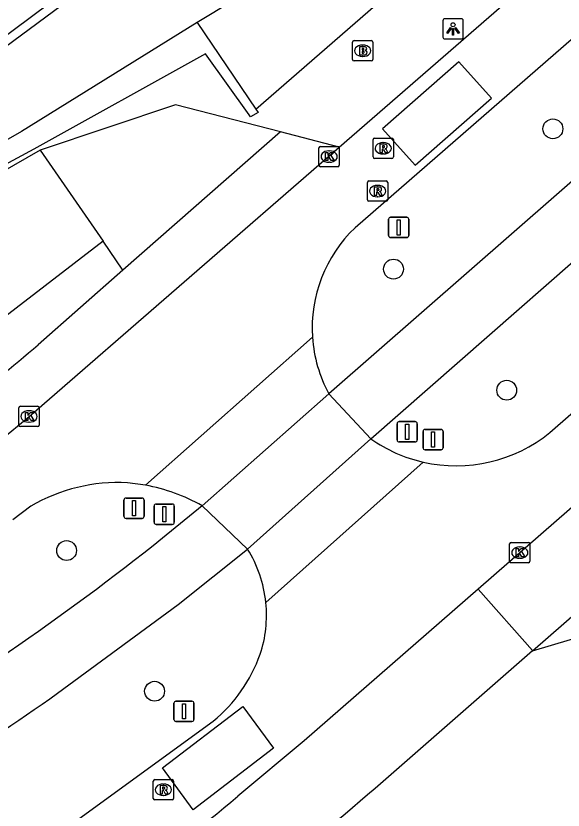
# Model space of a CAD drawing. Extents: x 155275 to 156263, y 382654 to 383635.
# Drawn here: x 155920.29 to 155947.26, y 383211.56 to 383250.68 of the extents above; entities that cross this region are included whole.
import ezdxf

# ---------------------------------------------------------------- set-up
doc = ezdxf.new("R2010")
doc.units = 0
for name, color, linetype in [('IMGEO_Boom', 7, 'Continuous'), ('IMGEO_Brandkraan', 7, 'Continuous'), ('IMGEO_Fietspad_gesloten', 7, 'Continuous'), ('IMGEO_Groenvoorziening', 7, 'Continuous'), ('IMGEO_Kademuur', 7, 'Continuous'), ('IMGEO_Kolk', 7, 'Continuous'), ('IMGEO_Lichtpunt', 7, 'Continuous'), ('IMGEO_Muur', 7, 'Continuous'), ('IMGEO_Rijbaan_lokaal_gesloten', 7, 'Continuous'), ('IMGEO_Rijbaan_lokaal_open', 7, 'Continuous'), ('IMGEO_Rioolput', 7, 'Continuous'), ('IMGEO_Verkeersbordpaal', 7, 'Continuous'), ('IMGEO_Voetpad_open', 7, 'Continuous')]:
    doc.layers.add(name, color=color, linetype=linetype)

msp = doc.modelspace()

# ---------------------------------------------------------------- linework, layer by layer
at = {"layer": 'IMGEO_Boom'}
for centre in [(155946.753, 383245.121), (155938.899, 383238.21), (155944.478, 383232.245), (155922.788, 383224.347), (155927.124, 383217.417)]:
    msp.add_circle(centre, 0.489, dxfattribs=at)
at = {"layer": 'IMGEO_Brandkraan'}
for p, q in [((155936.877, 383248.541), (155936.877, 383249.393)), ((155936.952, 383249.467), (155937.804, 383249.467)), ((155937.878, 383249.393), (155937.878, 383248.541)), ((155937.365, 383249.247), (155937.39, 383249.247)), ((155937.388, 383248.687), (155937.363, 383248.687)), ((155937.804, 383248.467), (155936.952, 383248.467))]:
    msp.add_line(p, q, dxfattribs=at)
for points in [[(155936.877, 383248.541), (155936.877, 383249.393)], [(155936.952, 383249.467), (155937.804, 383249.467)], [(155937.878, 383249.393), (155937.878, 383248.541)], [(155937.225, 383249.167), (155937.225, 383248.767), (155937.438, 383248.767)], [(155937.456, 383249.167), (155937.225, 383249.167)], [(155937.404, 383249.086), (155937.35, 383249.086), (155937.35, 383249.01)], [(155937.35, 383249.01), (155937.403, 383249.01)], [(155937.412, 383248.934), (155937.35, 383248.934), (155937.35, 383248.853)], [(155937.35, 383248.853), (155937.412, 383248.853)], [(155937.804, 383248.467), (155936.952, 383248.467)]]:
    msp.add_lwpolyline(points, dxfattribs=at)
for centre, radius, start, end in [((155936.954, 383249.391), 0.0765, 91.552, 178.448), ((155936.954, 383249.391), 0.0765, 91.552, 178.448), ((155937.802, 383249.391), 0.0765, 1.552, 88.448), ((155937.802, 383249.391), 0.0765, 1.552, 88.448), ((155937.405, 383249.048), 0.0379, 267.8285, 90.9355), ((155937.413, 383248.893), 0.0404, 269.8759, 90.5077), ((155937.46, 383249.022), 0.145, 59.4692, 91.5367), ((155937.485, 383249.069), 0.0922, 285.5137, 58.1501), ((155937.49, 383248.877), 0.105, 301.3115, 78.989), ((155936.954, 383248.543), 0.0765, 181.552, 268.448), ((155936.954, 383248.543), 0.0765, 181.552, 268.448), ((155937.444, 383249.018), 0.251, 268.6676, 293.5347), ((155937.802, 383248.543), 0.0765, 271.552, 358.448), ((155937.802, 383248.543), 0.0765, 271.552, 358.448)]:
    msp.add_arc(centre, radius, start, end, dxfattribs=at)
for centre, major_axis, ratio, start_param, end_param in [((155937.364, 383248.967), (-0.387, 0.002), 0.722429, 4.712389, 7.853982), ((155937.389, 383248.967), (-0.39, 0.002), 0.717154, 1.570796, 4.712389)]:
    msp.add_ellipse(centre, major_axis=major_axis, ratio=ratio, start_param=start_param, end_param=end_param, dxfattribs=at)
at = {"layer": 'IMGEO_Fietspad_gesloten'}
for points in [[(156057.458, 383338.499), (156051.579, 383333.37), (155951.621, 383245.97), (155935.716, 383232.066)], [(155937.788, 383229.844), (155953.598, 383243.702), (155982.947, 383269.426), (156053.682, 383331.24), (156059.369, 383336.222)], [(155935.716, 383232.066), (155937.788, 383229.844)], [(155929.462, 383226.555), (155927.509, 383224.965)], [(155931.706, 383224.422), (155929.462, 383226.555)], [(155922.337, 383217.318), (155928.294, 383221.696), (155931.706, 383224.422)]]:
    msp.add_lwpolyline(points, dxfattribs=at)
for centre, radius, start, end in [((155848.176, 383324.271), 127.103, 300.1495, 308.62047), ((155868.783, 383292.073), 91.958, 296.3586, 305.61789)]:
    msp.add_arc(centre, radius, start, end, dxfattribs=at)
at = {"layer": 'IMGEO_Groenvoorziening'}
for points in [[(155946.889, 383269.233), (155950.939, 383263.464), (155941.394, 383257.701), (155929.231, 383250.358)], [(155945.756, 383219.407), (155961.497, 383224.109), (155963.804, 383224.733)]]:
    msp.add_lwpolyline(points, dxfattribs=at)
at = {"layer": 'IMGEO_Kademuur'}
for points in [[(155946.959, 383269.972), (155914.32, 383245.633), (155904.807, 383238.62), (155906.098, 383236.692)], [(155906.446, 383236.892), (155905.352, 383238.525), (155914.558, 383245.312), (155946.889, 383269.233)], [(155929.231, 383250.358), (155920.567, 383244.993), (155906.446, 383236.892)], [(155929.231, 383250.358), (155932.115, 383246.096)], [(155932.115, 383246.096), (155932.235, 383245.919), (155931.858, 383245.708), (155931.785, 383245.809), (155929.636, 383248.81), (155921.167, 383244.115), (155901.713, 383233.633), (155898.176, 383231.639)]]:
    msp.add_lwpolyline(points, dxfattribs=at)
at = {"layer": 'IMGEO_Kolk'}
for p, q in [((155935.301, 383244.256), (155936.153, 383244.256)), ((155935.226, 383243.33), (155935.226, 383244.182)), ((155935.714, 383244.036), (155935.739, 383244.036)), ((155936.227, 383244.182), (155936.227, 383243.33)), ((155935.737, 383243.476), (155935.712, 383243.476)), ((155936.153, 383243.256), (155935.301, 383243.256)), ((155920.435, 383230.526), (155920.435, 383231.378)), ((155920.51, 383231.452), (155921.362, 383231.452)), ((155921.436, 383231.378), (155921.436, 383230.526)), ((155920.923, 383231.232), (155920.948, 383231.232)), ((155920.946, 383230.672), (155920.921, 383230.672)), ((155921.362, 383230.452), (155920.51, 383230.452)), ((155944.622, 383223.819), (155944.622, 383224.671)), ((155944.697, 383224.745), (155945.549, 383224.745)), ((155945.623, 383224.671), (155945.623, 383223.819)), ((155945.11, 383224.525), (155945.135, 383224.525)), ((155945.133, 383223.965), (155945.108, 383223.965)), ((155945.549, 383223.745), (155944.697, 383223.745))]:
    msp.add_line(p, q, dxfattribs=at)
for points in [[(155935.301, 383244.256), (155936.153, 383244.256)], [(155935.226, 383243.33), (155935.226, 383244.182)], [(155935.547, 383243.956), (155935.67, 383243.956), (155935.67, 383243.805), (155935.8, 383243.956), (155935.964, 383243.956), (155935.818, 383243.805), (155935.971, 383243.556), (155935.819, 383243.556), (155935.734, 383243.72), (155935.67, 383243.653), (155935.67, 383243.556), (155935.547, 383243.556), (155935.547, 383243.956)], [(155936.227, 383244.182), (155936.227, 383243.33)], [(155936.153, 383243.256), (155935.301, 383243.256)], [(155920.435, 383230.526), (155920.435, 383231.378)], [(155920.51, 383231.452), (155921.362, 383231.452)], [(155921.436, 383231.378), (155921.436, 383230.526)], [(155920.756, 383231.152), (155920.879, 383231.152), (155920.879, 383231.001), (155921.009, 383231.152), (155921.173, 383231.152), (155921.027, 383231.001), (155921.18, 383230.752), (155921.028, 383230.752), (155920.943, 383230.916), (155920.879, 383230.849), (155920.879, 383230.752), (155920.756, 383230.752), (155920.756, 383231.152)], [(155921.362, 383230.452), (155920.51, 383230.452)], [(155944.622, 383223.819), (155944.622, 383224.671)], [(155944.697, 383224.745), (155945.549, 383224.745)], [(155945.623, 383224.671), (155945.623, 383223.819)], [(155944.943, 383224.445), (155945.066, 383224.445), (155945.066, 383224.294), (155945.196, 383224.445), (155945.36, 383224.445), (155945.214, 383224.294), (155945.367, 383224.045), (155945.215, 383224.045), (155945.13, 383224.209), (155945.066, 383224.142), (155945.066, 383224.045), (155944.943, 383224.045), (155944.943, 383224.445)], [(155945.549, 383223.745), (155944.697, 383223.745)]]:
    msp.add_lwpolyline(points, dxfattribs=at)
for centre, start, end in [((155935.303, 383244.18), 91.552, 178.448), ((155935.303, 383244.18), 91.552, 178.448), ((155936.151, 383244.18), 1.552, 88.448), ((155936.151, 383244.18), 1.552, 88.448), ((155935.303, 383243.332), 181.552, 268.448), ((155935.303, 383243.332), 181.552, 268.448), ((155936.151, 383243.332), 271.552, 358.448), ((155936.151, 383243.332), 271.552, 358.448), ((155920.512, 383231.376), 91.552, 178.448), ((155920.512, 383231.376), 91.552, 178.448), ((155921.36, 383231.376), 1.552, 88.448), ((155921.36, 383231.376), 1.552, 88.448), ((155920.512, 383230.528), 181.552, 268.448), ((155920.512, 383230.528), 181.552, 268.448), ((155921.36, 383230.528), 271.552, 358.448), ((155921.36, 383230.528), 271.552, 358.448), ((155944.699, 383224.669), 91.552, 178.448), ((155944.699, 383224.669), 91.552, 178.448), ((155945.547, 383224.669), 1.552, 88.448), ((155945.547, 383224.669), 1.552, 88.448), ((155944.699, 383223.821), 181.552, 268.448), ((155944.699, 383223.821), 181.552, 268.448), ((155945.547, 383223.821), 271.552, 358.448), ((155945.547, 383223.821), 271.552, 358.448)]:
    msp.add_arc(centre, 0.0765, start, end, dxfattribs=at)
for centre, major_axis, ratio, start_param, end_param in [((155935.713, 383243.756), (-0.387, 0.002), 0.722429, 4.712389, 7.853982), ((155935.738, 383243.756), (-0.39, 0.002), 0.717154, 1.570796, 4.712389), ((155920.922, 383230.952), (-0.387, 0.002), 0.722429, 4.712389, 7.853982), ((155920.947, 383230.952), (-0.39, 0.002), 0.717154, 1.570796, 4.712389), ((155945.109, 383224.245), (-0.387, 0.002), 0.722429, 4.712389, 7.853982), ((155945.134, 383224.245), (-0.39, 0.002), 0.717154, 1.570796, 4.712389)]:
    msp.add_ellipse(centre, major_axis=major_axis, ratio=ratio, start_param=start_param, end_param=end_param, dxfattribs=at)
at = {"layer": 'IMGEO_Lichtpunt'}
for p, q in [((155942.238, 383250.543), (155941.43, 383250.543)), ((155942.238, 383250.543), (155941.43, 383250.543)), ((155941.336, 383250.448), (155941.336, 383249.641)), ((155941.336, 383250.448), (155941.336, 383249.641)), ((155942.332, 383249.641), (155942.332, 383250.448)), ((155942.332, 383249.641), (155942.332, 383250.448)), ((155941.43, 383249.547), (155942.238, 383249.547)), ((155941.43, 383249.547), (155942.238, 383249.547))]:
    msp.add_line(p, q, dxfattribs=at)
for points in [[(155941.71, 383250.112), (155941.749, 383250.084), (155941.561, 383249.822), (155941.523, 383249.849), (155941.71, 383250.112)], [(155941.922, 383250.084), (155941.96, 383250.111), (155942.147, 383249.849), (155942.108, 383249.821), (155941.922, 383250.084)], [(155941.812, 383250.064), (155941.859, 383250.064), (155941.859, 383249.742), (155941.812, 383249.742), (155941.812, 383250.064)]]:
    msp.add_lwpolyline(points, dxfattribs=at)
msp.add_circle((155941.835, 383250.246), 0.0994, dxfattribs=at)
for centre, start, end in [((155941.43, 383250.448), 90, 180), ((155941.43, 383250.448), 90, 180), ((155942.238, 383250.448), 0, 90), ((155942.238, 383250.448), 0, 90), ((155941.43, 383249.641), 180, 270), ((155941.43, 383249.641), 180, 270), ((155942.238, 383249.641), 270, 0), ((155942.238, 383249.641), 270, 360)]:
    msp.add_arc(centre, 0.0946, start, end, dxfattribs=at)
at = {"layer": 'IMGEO_Muur'}
for points in [[(155924.583, 383239.579), (155913.348, 383230.954), (155906.85, 383227.119)], [(155925.565, 383238.159), (155924.583, 383239.579)], [(155925.565, 383238.159), (155921.389, 383234.483)]]:
    msp.add_lwpolyline(points, dxfattribs=at)
msp.add_arc((155846.341, 383322.479), 115.652, 305.49948, 310.45936, dxfattribs=at)
at = {"layer": 'IMGEO_Rijbaan_lokaal_gesloten'}
for points in [[(156047.828, 383337.031), (156044.212, 383333.905), (156005.535, 383300.011), (155948.156, 383249.945), (155937.002, 383240.244)], [(155946.609, 383230.157), (156053.445, 383323.434), (156057.298, 383326.814)], [(156019.756, 383289.346), (156016.28, 383286.278), (156014.334, 383284.597), (155943.067, 383222.447)], [(155936.216, 383244.222), (155945.85, 383252.589), (155960.371, 383265.229), (155961.175, 383265.928), (155962.933, 383267.457)], [(155933.333, 383244.967), (155928.152, 383246.307), (155921.489, 383244.068)], [(155933.333, 383244.967), (155925.565, 383238.159)], [(155920.936, 383230.952), (155936.216, 383244.222)], [(155921.489, 383244.068), (155902.637, 383233.25)], [(155921.489, 383244.068), (155924.583, 383239.579)], [(155934.907, 383234.854), (155926.679, 383227.563)], [(155935.716, 383232.066), (155929.462, 383226.555)], [(155931.706, 383224.422), (155937.788, 383229.844)], [(155940.354, 383228.705), (155932.605, 383221.789)], [(155926.679, 383227.563), (155925.792, 383227.68)], [(155921.023, 383226.532), (155920.142, 383225.857)], [(155943.067, 383222.447), (155934.492, 383214.969), (155931.235, 383212.255)], [(155923.204, 383211.003), (155930.017, 383215.949)]]:
    msp.add_lwpolyline(points, dxfattribs=at)
for centre, radius, start, end in [((155941.703, 383235.315), 6.812, 133.6424, 183.8771), ((155941.688, 383235.31), 6.797, 183.8502, 208.5123), ((155869.613, 383291.549), 79.41, 296.16025, 310.263), ((155941.991, 383235.853), 7.333, 257.104, 309.0337), ((155942, 383235.873), 7.355, 235.062, 257.0669), ((155925.303, 383219.232), 8.462, 86.6874, 120.3822), ((155925.064, 383218.759), 8.951, 60.5725, 79.6069), ((155926.621, 383221.216), 6.011, 5.4715, 32.232), ((155926.636, 383221.148), 6.004, 341.4382, 6.1279), ((155925.308, 383221.713), 7.442, 309.248, 340.5718), ((155905.468, 383242.069), 39.405, 300.227, 310.8355)]:
    msp.add_arc(centre, radius, start, end, dxfattribs=at)
at = {"layer": 'IMGEO_Rijbaan_lokaal_open'}
for points in [[(155939.96, 383243.331), (155943.732, 383246.627), (155942.12, 383248.419), (155938.361, 383245.115), (155939.96, 383243.331)], [(155932.982, 383214.605), (155929.021, 383211.57), (155927.51, 383213.641), (155931.476, 383216.672), (155932.982, 383214.605)]]:
    msp.add_lwpolyline(points, dxfattribs=at)
at = {"layer": 'IMGEO_Rioolput'}
for p, q in [((155937.965, 383244.661), (155938.817, 383244.661)), ((155937.89, 383243.735), (155937.89, 383244.587)), ((155938.378, 383244.441), (155938.403, 383244.441)), ((155938.891, 383244.587), (155938.891, 383243.735)), ((155938.401, 383243.881), (155938.376, 383243.881)), ((155938.817, 383243.661), (155937.965, 383243.661)), ((155937.614, 383241.627), (155937.614, 383242.479)), ((155937.689, 383242.553), (155938.541, 383242.553)), ((155938.102, 383242.333), (155938.127, 383242.333)), ((155938.615, 383242.479), (155938.615, 383241.627)), ((155938.541, 383241.553), (155937.689, 383241.553)), ((155938.125, 383241.773), (155938.1, 383241.773)), ((155927.059, 383212.14), (155927.059, 383212.992)), ((155927.134, 383213.066), (155927.986, 383213.066)), ((155928.06, 383212.992), (155928.06, 383212.14)), ((155927.547, 383212.846), (155927.572, 383212.846)), ((155927.57, 383212.286), (155927.545, 383212.286)), ((155927.986, 383212.066), (155927.134, 383212.066))]:
    msp.add_line(p, q, dxfattribs=at)
for points in [[(155937.965, 383244.661), (155938.817, 383244.661)], [(155937.89, 383243.735), (155937.89, 383244.587)], [(155938.479, 383244.359), (155938.227, 383244.361), (155938.227, 383243.961)], [(155938.405, 383244.28), (155938.351, 383244.28), (155938.351, 383244.199)], [(155938.351, 383244.199), (155938.403, 383244.199)], [(155938.891, 383244.587), (155938.891, 383243.735)], [(155938.227, 383243.961), (155938.351, 383243.961), (155938.351, 383244.123), (155938.362, 383244.123)], [(155938.409, 383244.094), (155938.48, 383243.961), (155938.62, 383243.961), (155938.555, 383244.087)], [(155938.817, 383243.661), (155937.965, 383243.661)], [(155937.614, 383241.627), (155937.614, 383242.479)], [(155937.689, 383242.553), (155938.541, 383242.553)], [(155938.203, 383242.251), (155937.951, 383242.253), (155937.951, 383241.853)], [(155938.615, 383242.479), (155938.615, 383241.627)], [(155937.951, 383241.853), (155938.075, 383241.853), (155938.075, 383242.015), (155938.086, 383242.015)], [(155938.129, 383242.172), (155938.075, 383242.172), (155938.075, 383242.091)], [(155938.075, 383242.091), (155938.127, 383242.091)], [(155938.133, 383241.986), (155938.204, 383241.853), (155938.344, 383241.853), (155938.279, 383241.979)], [(155938.541, 383241.553), (155937.689, 383241.553)], [(155927.059, 383212.14), (155927.059, 383212.992)], [(155927.134, 383213.066), (155927.986, 383213.066)], [(155928.06, 383212.992), (155928.06, 383212.14)], [(155927.648, 383212.764), (155927.396, 383212.766), (155927.396, 383212.366)], [(155927.396, 383212.366), (155927.52, 383212.366), (155927.52, 383212.528), (155927.531, 383212.528)], [(155927.574, 383212.685), (155927.52, 383212.685), (155927.52, 383212.604)], [(155927.52, 383212.604), (155927.572, 383212.604)], [(155927.578, 383212.499), (155927.649, 383212.366), (155927.789, 383212.366), (155927.724, 383212.492)], [(155927.986, 383212.066), (155927.134, 383212.066)]]:
    msp.add_lwpolyline(points, dxfattribs=at)
for centre, radius, start, end in [((155937.967, 383244.585), 0.0765, 91.552, 178.448), ((155937.967, 383244.585), 0.0765, 91.552, 178.448), ((155938.815, 383244.585), 0.0765, 1.552, 88.448), ((155938.815, 383244.585), 0.0765, 1.552, 88.448), ((155938.387, 383244.388), 0.19, 274.7715, 282.9687), ((155938.411, 383244.184), 0.0964, 77.0061, 93.1865), ((155938.425, 383244.241), 0.0378, 276.6634, 79.6772), ((155938.478, 383244.249), 0.109, 350.3612, 89.416), ((155938.476, 383244.249), 0.112, 277.5842, 350.9817), ((155938.361, 383244.07), 0.0533, 26.0293, 88.6989), ((155938.46, 383244.034), 0.108, 29.5134, 73.7905), ((155937.967, 383243.737), 0.0765, 181.552, 268.448), ((155937.967, 383243.737), 0.0765, 181.552, 268.448), ((155938.815, 383243.737), 0.0765, 271.552, 358.448), ((155938.815, 383243.737), 0.0765, 271.552, 358.448), ((155937.691, 383242.477), 0.0765, 91.552, 178.448), ((155937.691, 383242.477), 0.0765, 91.552, 178.448), ((155938.202, 383242.141), 0.109, 350.3612, 89.416), ((155938.539, 383242.477), 0.0765, 1.552, 88.448), ((155938.539, 383242.477), 0.0765, 1.552, 88.448), ((155938.085, 383241.962), 0.0533, 26.0293, 88.6989), ((155938.111, 383242.28), 0.19, 274.7715, 282.9687), ((155938.135, 383242.076), 0.0964, 77.0061, 93.1865), ((155938.149, 383242.133), 0.0378, 276.6634, 79.6772), ((155938.2, 383242.141), 0.112, 277.5842, 350.9817), ((155938.184, 383241.926), 0.108, 29.5134, 73.7905), ((155937.691, 383241.629), 0.0765, 181.552, 268.448), ((155937.691, 383241.629), 0.0765, 181.552, 268.448), ((155938.539, 383241.629), 0.0765, 271.552, 358.448), ((155938.539, 383241.629), 0.0765, 271.552, 358.448), ((155927.136, 383212.99), 0.0765, 91.552, 178.448), ((155927.136, 383212.99), 0.0765, 91.552, 178.448), ((155927.984, 383212.99), 0.0765, 1.552, 88.448), ((155927.984, 383212.99), 0.0765, 1.552, 88.448), ((155927.53, 383212.475), 0.0533, 26.0293, 88.6989), ((155927.556, 383212.793), 0.19, 274.7715, 282.9687), ((155927.58, 383212.589), 0.0964, 77.0061, 93.1865), ((155927.594, 383212.646), 0.0378, 276.6634, 79.6772), ((155927.647, 383212.654), 0.109, 350.3612, 89.416), ((155927.645, 383212.654), 0.112, 277.5842, 350.9817), ((155927.629, 383212.439), 0.108, 29.5134, 73.7905), ((155927.136, 383212.142), 0.0765, 181.552, 268.448), ((155927.136, 383212.142), 0.0765, 181.552, 268.448), ((155927.984, 383212.142), 0.0765, 271.552, 358.448), ((155927.984, 383212.142), 0.0765, 271.552, 358.448)]:
    msp.add_arc(centre, radius, start, end, dxfattribs=at)
for centre, major_axis, ratio, start_param, end_param in [((155938.377, 383244.161), (-0.387, 0.002), 0.722429, 4.712389, 7.853982), ((155938.402, 383244.161), (-0.39, 0.002), 0.717154, 1.570796, 4.712389), ((155938.101, 383242.053), (-0.387, 0.002), 0.722429, 4.712389, 7.853982), ((155938.126, 383242.053), (-0.39, 0.002), 0.717154, 1.570796, 4.712389), ((155927.546, 383212.566), (-0.387, 0.002), 0.722429, 4.712389, 7.853982), ((155927.571, 383212.566), (-0.39, 0.002), 0.717154, 1.570796, 4.712389)]:
    msp.add_ellipse(centre, major_axis=major_axis, ratio=ratio, start_param=start_param, end_param=end_param, dxfattribs=at)
at = {"layer": 'IMGEO_Verkeersbordpaal'}
for p, q in [((155938.758, 383240.764), (155939.548, 383240.764)), ((155939.548, 383240.764), (155938.758, 383240.764)), ((155938.658, 383239.864), (155938.658, 383240.664)), ((155938.658, 383240.664), (155938.658, 383239.864)), ((155939.648, 383240.664), (155939.648, 383239.864)), ((155939.648, 383239.864), (155939.648, 383240.664)), ((155939.548, 383239.764), (155938.758, 383239.764)), ((155938.758, 383239.764), (155939.548, 383239.764)), ((155939.077, 383229.796), (155939.077, 383230.596)), ((155939.077, 383230.596), (155939.077, 383229.796)), ((155939.177, 383230.696), (155939.967, 383230.696)), ((155939.967, 383230.696), (155939.177, 383230.696)), ((155940.067, 383230.596), (155940.067, 383229.796)), ((155940.067, 383229.796), (155940.067, 383230.596)), ((155940.353, 383229.414), (155940.353, 383230.214)), ((155940.353, 383230.214), (155940.353, 383229.414)), ((155940.453, 383230.314), (155941.243, 383230.314)), ((155941.243, 383230.314), (155940.453, 383230.314)), ((155941.343, 383230.214), (155941.343, 383229.414)), ((155941.343, 383229.414), (155941.343, 383230.214)), ((155939.967, 383229.696), (155939.177, 383229.696)), ((155939.177, 383229.696), (155939.967, 383229.696)), ((155941.243, 383229.314), (155940.453, 383229.314)), ((155940.453, 383229.314), (155941.243, 383229.314)), ((155925.617, 383226.033), (155925.617, 383226.833)), ((155925.617, 383226.833), (155925.617, 383226.033)), ((155925.717, 383226.933), (155926.507, 383226.933)), ((155926.507, 383226.933), (155925.717, 383226.933)), ((155926.607, 383226.833), (155926.607, 383226.033)), ((155926.607, 383226.033), (155926.607, 383226.833)), ((155927.204, 383226.638), (155927.994, 383226.638)), ((155927.994, 383226.638), (155927.204, 383226.638)), ((155927.104, 383225.738), (155927.104, 383226.538)), ((155927.104, 383226.538), (155927.104, 383225.738)), ((155928.094, 383226.538), (155928.094, 383225.738)), ((155928.094, 383225.738), (155928.094, 383226.538)), ((155926.507, 383225.933), (155925.717, 383225.933)), ((155925.717, 383225.933), (155926.507, 383225.933)), ((155927.994, 383225.638), (155927.204, 383225.638)), ((155927.204, 383225.638), (155927.994, 383225.638)), ((155928.076, 383216.027), (155928.076, 383216.827)), ((155928.076, 383216.827), (155928.076, 383216.027)), ((155928.176, 383216.927), (155928.966, 383216.927)), ((155928.966, 383216.927), (155928.176, 383216.927)), ((155929.066, 383216.827), (155929.066, 383216.027)), ((155929.066, 383216.027), (155929.066, 383216.827)), ((155928.966, 383215.927), (155928.176, 383215.927)), ((155928.176, 383215.927), (155928.966, 383215.927))]:
    msp.add_line(p, q, dxfattribs=at)
for points in [[(155939.078, 383240.639), (155939.228, 383240.639), (155939.228, 383239.889), (155939.078, 383239.889), (155939.078, 383240.639)], [(155939.497, 383230.571), (155939.647, 383230.571), (155939.647, 383229.821), (155939.497, 383229.821), (155939.497, 383230.571)], [(155940.773, 383230.189), (155940.923, 383230.189), (155940.923, 383229.439), (155940.773, 383229.439), (155940.773, 383230.189)], [(155926.037, 383226.808), (155926.187, 383226.808), (155926.187, 383226.058), (155926.037, 383226.058), (155926.037, 383226.808)], [(155927.524, 383226.513), (155927.674, 383226.513), (155927.674, 383225.763), (155927.524, 383225.763), (155927.524, 383226.513)], [(155928.496, 383216.802), (155928.646, 383216.802), (155928.646, 383216.052), (155928.496, 383216.052), (155928.496, 383216.802)]]:
    msp.add_lwpolyline(points, dxfattribs=at)
for centre, start, end in [((155938.758, 383240.664), 90, 180), ((155938.758, 383240.664), 90, 180), ((155939.548, 383240.664), 0, 90), ((155939.548, 383240.664), 360, 90), ((155938.758, 383239.864), 180, 270), ((155938.758, 383239.864), 180, 270), ((155939.548, 383239.864), 270, 0), ((155939.548, 383239.864), 270, 0), ((155939.177, 383230.596), 90, 180), ((155939.177, 383230.596), 90, 180), ((155939.967, 383230.596), 0, 90), ((155939.967, 383230.596), 360, 90), ((155940.453, 383230.214), 90, 180), ((155940.453, 383230.214), 90, 180), ((155941.243, 383230.214), 0, 90), ((155941.243, 383230.214), 360, 90), ((155939.177, 383229.796), 180, 270), ((155939.177, 383229.796), 180, 270), ((155939.967, 383229.796), 270, 0), ((155939.967, 383229.796), 270, 0), ((155940.453, 383229.414), 180, 270), ((155940.453, 383229.414), 180, 270), ((155941.243, 383229.414), 270, 0), ((155941.243, 383229.414), 270, 0), ((155925.717, 383226.833), 90, 180), ((155925.717, 383226.833), 90, 180), ((155926.507, 383226.833), 0, 90), ((155926.507, 383226.833), 360, 90), ((155927.204, 383226.538), 90, 180), ((155927.204, 383226.538), 90, 180), ((155927.994, 383226.538), 0, 90), ((155927.994, 383226.538), 360, 90), ((155925.717, 383226.033), 180, 270), ((155925.717, 383226.033), 180, 270), ((155926.507, 383226.033), 270, 0), ((155926.507, 383226.033), 270, 0), ((155927.204, 383225.738), 180, 270), ((155927.204, 383225.738), 180, 270), ((155927.994, 383225.738), 270, 0), ((155927.994, 383225.738), 270, 0), ((155928.176, 383216.827), 90, 180), ((155928.176, 383216.827), 90, 180), ((155928.966, 383216.827), 0, 90), ((155928.966, 383216.827), 360, 90), ((155928.176, 383216.027), 180, 270), ((155928.176, 383216.027), 180, 270), ((155928.966, 383216.027), 270, 0), ((155928.966, 383216.027), 270, 0)]:
    msp.add_arc(centre, 0.1, start, end, dxfattribs=at)
at = {"layer": 'IMGEO_Voetpad_open'}
for points in [[(155945.756, 383219.407), (155976.875, 383246.554), (156016.784, 383281.38)], [(155932.115, 383246.096), (155960.729, 383270.972)], [(155936.216, 383244.222), (155933.333, 383244.967)], [(155945.748, 383219.416), (155943.067, 383222.447)], [(155937.992, 383212.647), (155945.748, 383219.416)], [(155945.748, 383219.416), (155945.756, 383219.407)]]:
    msp.add_lwpolyline(points, dxfattribs=at)
msp.add_arc((155871.36, 383289.268), 101.541, 302.21383, 311.01095, dxfattribs=at)

doc.saveas('drawing.dxf')
